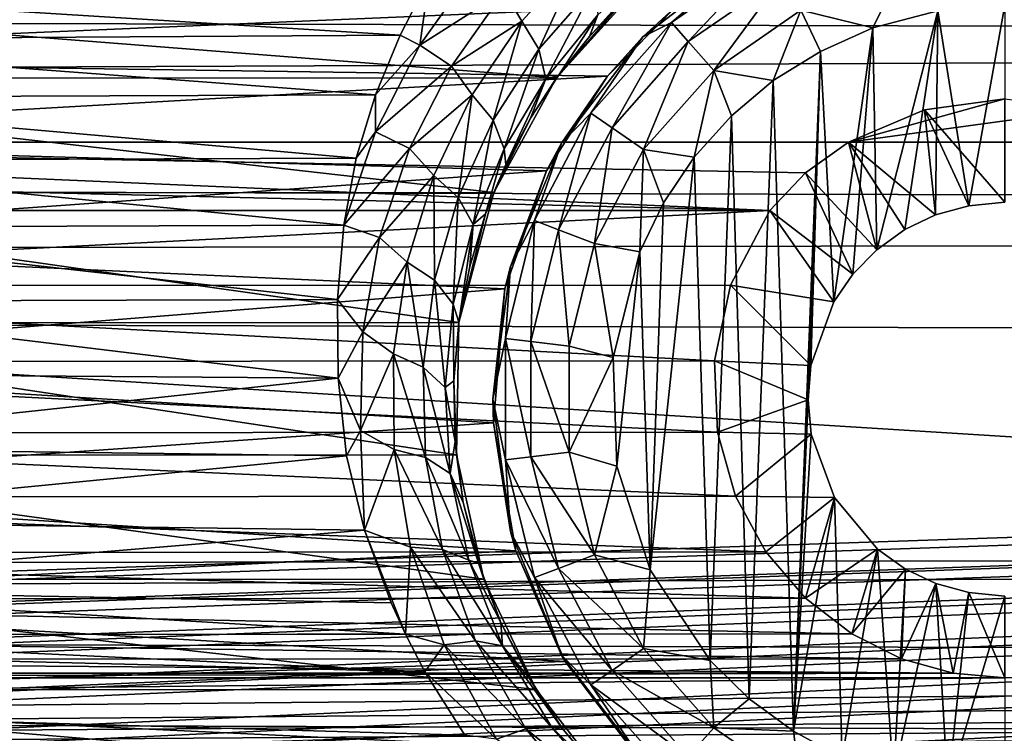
# Model space of a CAD drawing. Header units: metres. Extents: x -95 to 103, y -12 to 12.
# Tile 263 of 520: x -46.7 to -44.2, y 6.29 to 8.1. Entities that reach past the tile are written whole.
import ezdxf

# ---------------------------------------------------------------- set-up
doc = ezdxf.new("R2010")
doc.units = ezdxf.units.M
doc.layers.add('solid_P74500', color=7, linetype='CONTINUOUS')
doc.layers.add('solid_P74500_01', color=7, linetype='CONTINUOUS')

msp = doc.modelspace()

# ---------------------------------------------------------------- linework, layer by layer
at = {"layer": 'solid_P74500'}
for points in [[(-12.2, 5.05, 0.5), (-11.7, 9.776363, 0.5), (-88, 9.776363, 0.5)], [(-12.2, 5.05, 0.5), (-88, 9.776363, 0.5), (-88, 5.05, 0.5)], [(92.5, 7.752533, 9.805175), (92.5, 8.487373, 9.175829), (-94.018356, 8.209083, 9.426609)], [(-45.274479, 8.266009, -9.1982), (-45.426731, 8.098949, -9.376516), (-45.471039, 8.175805, -9.385549)], [(-45.383152, 8.028093, -9.327198), (-45.426731, 8.098949, -9.376516), (-45.274479, 8.266009, -9.1982)], [(-45.240917, 8.190633, -9.147759), (-45.383152, 8.028093, -9.327198), (-45.274479, 8.266009, -9.1982)], [(-45.074623, 8.259929, -8.903189), (-45.169182, 8.15029, -8.879545), (-45.255077, 8.060224, -8.98037)], [(-45.074623, 8.259929, -8.903189), (-45.255077, 8.060224, -8.98037), (-45.233376, 8.115582, -9.073152)], [(-44.849998, 8.265833, -11.5), (-45.11924, 8.059238, -11.5), (-45.03117, 8.13967, -5.635225)], [(-45.046974, 8.096038, -11.614588), (-45.11924, 8.059238, -11.5), (-44.849998, 8.265833, -11.5)], [(-44.793568, 8.270952, -11.614588), (-45.046974, 8.096038, -11.614588), (-44.849998, 8.265833, -11.5)], [(-45.003849, 8.047357, -11.712049), (-45.046974, 8.096038, -11.614588), (-44.793568, 8.270952, -11.614588)], [(-44.763344, 8.213364, -11.712049), (-45.003849, 8.047357, -11.712049), (-44.793568, 8.270952, -11.614588)], [(-45.543545, 8.238771, -9.384665), (-45.685516, 8.038312, -9.565678), (-45.661537, 8.207409, -9.428066)], [(-45.471039, 8.175805, -9.385549), (-45.685516, 8.038312, -9.565678), (-45.543545, 8.238771, -9.384665)], [(92.5, 7.752533, 9.805175), (-94.018356, 8.209083, 9.426609), (-94.018356, 7.447287, 10.039319)], [(-45.661537, 8.207409, -9.428066), (-45.735615, 8.064089, -9.550941), (-47.728512, 8.18801, -9.444919)], [(-45.685516, 8.038312, -9.565678), (-45.735615, 8.064089, -9.550941), (-45.661537, 8.207409, -9.428066)], [(-44.763344, 8.213364, -11.712049), (-44.939251, 7.974443, -11.777164), (-45.003849, 8.047357, -11.712049)], [(-44.763344, 8.213364, -11.712049), (-44.718075, 8.12711, -11.777164), (-44.939251, 7.974443, -11.777164)], [(-44.718075, 8.12711, -11.777164), (-44.466789, 8.222411, -11.777164), (-44.535686, 8.081974, -11.8)], [(-44.466789, 8.222411, -11.777164), (-44.370331, 8.125382, -11.8), (-44.535686, 8.081974, -11.8)], [(-45.338188, 7.955187, -8.304517), (-45.130051, 8.186581, -8.076503), (-48.269226, 8.185938, -8.077154)], [(-45.338188, 7.955187, -8.304517), (-48.269226, 8.185938, -8.077154), (-48.061371, 7.95457, -8.305107)], [(-45.735615, 8.064089, -9.550941), (-47.65778, 8.05173, -9.561361), (-47.728512, 8.18801, -9.444919)], [(-45.471039, 8.175805, -9.385549), (-45.605495, 7.985066, -9.567982), (-45.685516, 8.038312, -9.565678)], [(-45.426731, 8.098949, -9.376516), (-45.605495, 7.985066, -9.567982), (-45.471039, 8.175805, -9.385549)], [(-45.365761, 7.953053, -9.254251), (-45.383152, 8.028093, -9.327198), (-45.240917, 8.190633, -9.147759)], [(-45.233376, 8.115582, -9.073152), (-45.365761, 7.953053, -9.254251), (-45.240917, 8.190633, -9.147759)], [(-45.169182, 8.15029, -8.879545), (-45.130051, 8.186581, -8.076503), (-45.338188, 7.955187, -8.304517)], [(-48.228165, 8.003443, -5.827108), (-48.395794, 8.161398, -5.603641), (-45.03117, 8.13967, -5.635225)], [(-45.255077, 8.060224, -8.98037), (-45.169182, 8.15029, -8.879545), (-45.338188, 7.955187, -8.304517)], [(-48.228165, 8.003443, -5.827108), (-45.03117, 8.13967, -5.635225), (-45.209461, 7.959397, -5.887105)], [(-45.11924, 8.059238, -11.5), (-45.209461, 7.959397, -5.887105), (-45.03117, 8.13967, -5.635225)], [(-44.788025, 7.948541, -11.8), (-44.939251, 7.974443, -11.777164), (-44.718075, 8.12711, -11.777164)], [(-44.668499, 8.022584, -11.8), (-44.788025, 7.948541, -11.8), (-44.718075, 8.12711, -11.777164)], [(-44.668499, 8.022584, -11.8), (-44.718075, 8.12711, -11.777164), (-44.535686, 8.081974, -11.8)], [(-44.370331, 8.125382, -11.8), (-44.525322, 7.519121, -11.8), (-44.535686, 8.081974, -11.8)], [(-44.370331, 8.125382, -11.8), (-44.4538, 7.570744, -11.8), (-44.525322, 7.519121, -11.8)], [(-44.370331, 8.125382, -11.8), (-44.376312, 7.607516, -11.8), (-44.4538, 7.570744, -11.8)], [(-44.370331, 8.125382, -11.8), (-44.291828, 7.630482, -11.8), (-44.376312, 7.607516, -11.8)], [(-44.200001, 8.14, -11.8), (-44.291828, 7.630482, -11.8), (-44.370331, 8.125382, -11.8)], [(-44.200001, 8.14, -11.8), (-44.200001, 7.64, -11.8), (-44.291828, 7.630482, -11.8)], [(-45.233376, 8.115582, -9.073152), (-45.333858, 7.961197, -9.089928), (-45.365761, 7.953053, -9.254251)], [(-45.233376, 8.115582, -9.073152), (-45.255077, 8.060224, -8.98037), (-45.333858, 7.961197, -9.089928)], [(-45.426731, 8.098949, -9.376516), (-45.552536, 7.911984, -9.562739), (-45.605495, 7.985066, -9.567982)], [(-45.499355, 7.847605, -9.513963), (-45.552536, 7.911984, -9.562739), (-45.426731, 8.098949, -9.376516)], [(-45.383152, 8.028093, -9.327198), (-45.499355, 7.847605, -9.513963), (-45.426731, 8.098949, -9.376516)], [(-45.046974, 8.096038, -11.614588), (-45.25116, 7.865563, -11.614588), (-45.11924, 8.059238, -11.5)], [(-45.197632, 7.828617, -11.712049), (-45.25116, 7.865563, -11.614588), (-45.046974, 8.096038, -11.614588)], [(-45.003849, 8.047357, -11.712049), (-45.197632, 7.828617, -11.712049), (-45.046974, 8.096038, -11.614588)], [(-44.668499, 8.022584, -11.8), (-44.535686, 8.081974, -11.8), (-44.634666, 7.386765, -11.8)], [(-44.535686, 8.081974, -11.8), (-44.586445, 7.457164, -11.8), (-44.634666, 7.386765, -11.8)], [(-44.535686, 8.081974, -11.8), (-44.525322, 7.519121, -11.8), (-44.586445, 7.457164, -11.8)], [(-45.735615, 8.064089, -9.550941), (-45.797935, 7.912471, -9.676921), (-47.65778, 8.05173, -9.561361)], [(-45.797935, 7.912471, -9.676921), (-47.599243, 7.905591, -9.682542), (-47.65778, 8.05173, -9.561361)], [(-45.685516, 8.038312, -9.565678), (-45.797935, 7.912471, -9.676921), (-45.735615, 8.064089, -9.550941)], [(-45.333858, 7.961197, -9.089928), (-45.255077, 8.060224, -8.98037), (-45.338188, 7.955187, -8.304517)], [(-45.11924, 8.059238, -11.5), (-45.325832, 7.79, -11.5), (-45.209461, 7.959397, -5.887105)], [(-45.25116, 7.865563, -11.614588), (-45.325832, 7.79, -11.5), (-45.11924, 8.059238, -11.5)], [(-45.685516, 8.038312, -9.565678), (-45.798035, 7.81858, -9.751169), (-45.797935, 7.912471, -9.676921)], [(-45.605495, 7.985066, -9.567982), (-45.798035, 7.81858, -9.751169), (-45.685516, 8.038312, -9.565678)], [(-45.4716, 7.774943, -9.441819), (-45.499355, 7.847605, -9.513963), (-45.383152, 8.028093, -9.327198)], [(-45.365761, 7.953053, -9.254251), (-45.4716, 7.774943, -9.441819), (-45.383152, 8.028093, -9.327198)], [(-45.003849, 8.047357, -11.712049), (-45.117466, 7.773282, -11.777164), (-45.197632, 7.828617, -11.712049)], [(-45.003849, 8.047357, -11.712049), (-44.939251, 7.974443, -11.777164), (-45.117466, 7.773282, -11.777164)], [(-48.077759, 7.79618, -6.10177), (-48.228165, 8.003443, -5.827108), (-45.209461, 7.959397, -5.887105)], [(-44.668499, 8.022584, -11.8), (-44.736984, 6.296785, -11.8), (-44.788025, 7.948541, -11.8)], [(-44.668499, 8.022584, -11.8), (-44.69928, 7.137952, -11.8), (-44.736984, 6.296785, -11.8)], [(-44.668499, 8.022584, -11.8), (-44.69249, 7.225389, -11.8), (-44.69928, 7.137952, -11.8)], [(-44.668499, 8.022584, -11.8), (-44.634666, 7.386765, -11.8), (-44.69249, 7.225389, -11.8)], [(-45.605495, 7.985066, -9.567982), (-45.711811, 7.775812, -9.754739), (-45.798035, 7.81858, -9.751169)], [(-45.552536, 7.911984, -9.562739), (-45.711811, 7.775812, -9.754739), (-45.605495, 7.985066, -9.567982)], [(-48.077759, 7.79618, -6.10177), (-45.209461, 7.959397, -5.887105), (-45.363678, 7.719777, -6.197987)], [(-45.49802, 7.664145, -8.573849), (-45.338188, 7.955187, -8.304517), (-48.061371, 7.95457, -8.305107)], [(-45.49802, 7.664145, -8.573849), (-48.061371, 7.95457, -8.305107), (-47.901268, 7.66248, -8.575336)], [(-45.40472, 7.853196, -9.206404), (-45.338188, 7.955187, -8.304517), (-45.49802, 7.664145, -8.573849)], [(-45.365761, 7.953053, -9.254251), (-45.466869, 7.735857, -9.32723), (-45.4716, 7.774943, -9.441819)], [(-45.365761, 7.953053, -9.254251), (-45.40472, 7.853196, -9.206404), (-45.466869, 7.735857, -9.32723)], [(-45.40472, 7.853196, -9.206404), (-45.333858, 7.961197, -9.089928), (-45.338188, 7.955187, -8.304517)], [(-45.365761, 7.953053, -9.254251), (-45.333858, 7.961197, -9.089928), (-45.40472, 7.853196, -9.206404)], [(-45.325832, 7.79, -11.5), (-45.363678, 7.719777, -6.197987), (-45.209461, 7.959397, -5.887105)], [(-44.98888, 7.75403, -11.8), (-45.117466, 7.773282, -11.777164), (-44.939251, 7.974443, -11.777164)], [(-44.894634, 7.859296, -11.8), (-44.98888, 7.75403, -11.8), (-44.939251, 7.974443, -11.777164)], [(-44.788025, 7.948541, -11.8), (-44.894634, 7.859296, -11.8), (-44.939251, 7.974443, -11.777164)], [(-44.788025, 7.948541, -11.8), (-44.849243, 6.379436, -11.8), (-44.894634, 7.859296, -11.8)], [(-44.788025, 7.948541, -11.8), (-44.736984, 6.296785, -11.8), (-44.849243, 6.379436, -11.8)], [(-45.797935, 7.912471, -9.676921), (-45.846973, 7.75142, -9.806401), (-47.599243, 7.905591, -9.682542)], [(-45.846973, 7.75142, -9.806401), (-47.553913, 7.745763, -9.810869), (-47.599243, 7.905591, -9.682542)], [(-45.798035, 7.81858, -9.751169), (-45.846973, 7.75142, -9.806401), (-45.797935, 7.912471, -9.676921)], [(-45.552536, 7.911984, -9.562739), (-45.650341, 7.707485, -9.752763), (-45.711811, 7.775812, -9.754739)], [(-45.588387, 7.651467, -9.704024), (-45.650341, 7.707485, -9.752763), (-45.552536, 7.911984, -9.562739)], [(-45.499355, 7.847605, -9.513963), (-45.588387, 7.651467, -9.704024), (-45.552536, 7.911984, -9.562739)], [(-44.200001, 7.901906, -4.3), (-44.597057, 7.792304, -4.3), (-44.404331, 7.873975, -4.3)], [(-43.99567, 7.873975, -4.3), (-44.597057, 7.792304, -4.3), (-44.200001, 7.901906, -4.3)], [(-44.200001, 7.64, -11.8), (-44.200001, 7.901906, -4.3), (-44.404331, 7.873975, -4.3)], [(-45.466869, 7.735857, -9.32723), (-45.40472, 7.853196, -9.206404), (-45.49802, 7.664145, -8.573849)], [(-45.25116, 7.865563, -11.614588), (-45.394253, 7.59292, -11.614588), (-45.325832, 7.79, -11.5)], [(-45.333443, 7.569858, -11.712049), (-45.394253, 7.59292, -11.614588), (-45.25116, 7.865563, -11.614588)], [(-45.197632, 7.828617, -11.712049), (-45.333443, 7.569858, -11.712049), (-45.25116, 7.865563, -11.614588)], [(-44.894634, 7.859296, -11.8), (-44.948109, 6.47681, -11.8), (-44.98888, 7.75403, -11.8)], [(-44.894634, 7.859296, -11.8), (-44.849243, 6.379436, -11.8), (-44.948109, 6.47681, -11.8)], [(-43.99567, 7.873975, -4.3), (-43.80294, 7.792304, -4.3), (-44.597057, 7.792304, -4.3)], [(-44.376312, 7.607516, -11.8), (-44.404331, 7.873975, -4.3), (-44.597057, 7.792304, -4.3)], [(-44.291828, 7.630482, -11.8), (-44.200001, 7.64, -11.8), (-44.404331, 7.873975, -4.3)], [(-44.376312, 7.607516, -11.8), (-44.291828, 7.630482, -11.8), (-44.404331, 7.873975, -4.3)], [(-45.550392, 7.583538, -9.631939), (-45.588387, 7.651467, -9.704024), (-45.499355, 7.847605, -9.513963)], [(-45.4716, 7.774943, -9.441819), (-45.550392, 7.583538, -9.631939), (-45.499355, 7.847605, -9.513963)], [(-45.197632, 7.828617, -11.712049), (-45.242359, 7.535316, -11.777164), (-45.333443, 7.569858, -11.712049)], [(-45.197632, 7.828617, -11.712049), (-45.117466, 7.773282, -11.777164), (-45.242359, 7.535316, -11.777164)], [(-45.798035, 7.81858, -9.751169), (-45.878757, 7.581891, -9.938055), (-45.846973, 7.75142, -9.806401)], [(-45.711811, 7.775812, -9.754739), (-45.878757, 7.581891, -9.938055), (-45.798035, 7.81858, -9.751169)], [(-85.675003, 7.792304, -1.8), (-14.325, 7.792304, -4.2), (-14.325, 7.792304, -1.8)], [(-18.802942, 7.792304, -4.2), (-14.325, 7.792304, -4.2), (-85.675003, 7.792304, -1.8)], [(-84.20311, 5.444916, -1.8), (-85.675003, 7.792304, -1.8), (-14.325, 7.792304, -1.8)], [(-19.597059, 7.792304, -4.2), (-18.802942, 7.792304, -4.2), (-85.675003, 7.792304, -1.8)], [(-23.802942, 7.792304, -4.2), (-19.597059, 7.792304, -4.2), (-85.675003, 7.792304, -1.8)], [(-24.597059, 7.792304, -4.2), (-23.802942, 7.792304, -4.2), (-85.675003, 7.792304, -1.8)], [(-28.802942, 7.792304, -4.2), (-24.597059, 7.792304, -4.2), (-85.675003, 7.792304, -1.8)], [(-29.597059, 7.792304, -4.2), (-28.802942, 7.792304, -4.2), (-85.675003, 7.792304, -1.8)], [(-33.80294, 7.792304, -4.2), (-29.597059, 7.792304, -4.2), (-85.675003, 7.792304, -1.8)], [(-34.597057, 7.792304, -4.2), (-33.80294, 7.792304, -4.2), (-85.675003, 7.792304, -1.8)], [(-38.80294, 7.792304, -4.2), (-34.597057, 7.792304, -4.2), (-85.675003, 7.792304, -1.8)], [(-39.597057, 7.792304, -4.2), (-38.80294, 7.792304, -4.2), (-85.675003, 7.792304, -1.8)], [(-43.80294, 7.792304, -4.2), (-39.597057, 7.792304, -4.2), (-85.675003, 7.792304, -1.8)], [(-44.597057, 7.792304, -4.2), (-43.80294, 7.792304, -4.2), (-85.675003, 7.792304, -1.8)], [(-48.80294, 7.792304, -4.2), (-44.597057, 7.792304, -4.2), (-85.675003, 7.792304, -1.8)], [(-83.957001, 5.406663, -1.8), (-84.20311, 5.444916, -1.8), (-14.325, 7.792304, -1.8)], [(-83.736336, 5.295372, -1.8), (-83.957001, 5.406663, -1.8), (-14.325, 7.792304, -1.8)], [(-83.736336, 5.295372, -1.8), (-14.325, 7.792304, -1.8), (-79.20311, 5.444916, -1.8)], [(-78.957001, 5.406663, -1.8), (-79.20311, 5.444916, -1.8), (-14.325, 7.792304, -1.8)], [(-78.736336, 5.295372, -1.8), (-78.957001, 5.406663, -1.8), (-14.325, 7.792304, -1.8)], [(-78.736336, 5.295372, -1.8), (-14.325, 7.792304, -1.8), (-74.20311, 5.444916, -1.8)], [(-73.957001, 5.406663, -1.8), (-74.20311, 5.444916, -1.8), (-14.325, 7.792304, -1.8)], [(-73.736336, 5.295372, -1.8), (-73.957001, 5.406663, -1.8), (-14.325, 7.792304, -1.8)], [(-73.736336, 5.295372, -1.8), (-14.325, 7.792304, -1.8), (-69.20311, 5.444916, -1.8)], [(-68.957001, 5.406663, -1.8), (-69.20311, 5.444916, -1.8), (-14.325, 7.792304, -1.8)], [(-68.736336, 5.295372, -1.8), (-68.957001, 5.406663, -1.8), (-14.325, 7.792304, -1.8)], [(-68.736336, 5.295372, -1.8), (-14.325, 7.792304, -1.8), (-64.20311, 5.444916, -1.8)], [(-63.957005, 5.406663, -1.8), (-64.20311, 5.444916, -1.8), (-14.325, 7.792304, -1.8)], [(-63.736332, 5.295372, -1.8), (-63.957005, 5.406663, -1.8), (-14.325, 7.792304, -1.8)], [(-63.736332, 5.295372, -1.8), (-14.325, 7.792304, -1.8), (-59.20311, 5.444916, -1.8)], [(-58.957005, 5.406663, -1.8), (-59.20311, 5.444916, -1.8), (-14.325, 7.792304, -1.8)], [(-58.736332, 5.295372, -1.8), (-58.957005, 5.406663, -1.8), (-14.325, 7.792304, -1.8)], [(-58.736332, 5.295372, -1.8), (-14.325, 7.792304, -1.8), (-54.20311, 5.444916, -1.8)], [(-53.957005, 5.406663, -1.8), (-54.20311, 5.444916, -1.8), (-14.325, 7.792304, -1.8)], [(-53.736332, 5.295372, -1.8), (-53.957005, 5.406663, -1.8), (-14.325, 7.792304, -1.8)], [(-53.736332, 5.295372, -1.8), (-14.325, 7.792304, -1.8), (-49.20311, 5.444916, -1.8)], [(-48.957005, 5.406663, -1.8), (-49.20311, 5.444916, -1.8), (-14.325, 7.792304, -1.8)], [(-48.736332, 5.295372, -1.8), (-48.957005, 5.406663, -1.8), (-14.325, 7.792304, -1.8)], [(-48.693855, 7.714148, -4.2), (-44.796944, 7.619055, -4.2), (-48.80294, 7.792304, -4.2)], [(-44.706146, 7.714148, -4.2), (-48.80294, 7.792304, -4.2), (-44.796944, 7.619055, -4.2)], [(-44.706146, 7.714148, -4.2), (-44.597057, 7.792304, -4.2), (-48.80294, 7.792304, -4.2)], [(-48.560226, 5.121016, -1.8), (-48.736332, 5.295372, -1.8), (-14.325, 7.792304, -1.8)], [(-48.560226, 5.121016, -1.8), (-14.325, 7.792304, -1.8), (-44.20311, 5.444916, -1.8)], [(-47.961212, 7.534212, -6.422531), (-48.077759, 7.79618, -6.10177), (-45.363678, 7.719777, -6.197987)], [(-45.711811, 7.775812, -9.754739), (-45.787632, 7.550226, -9.942742), (-45.878757, 7.581891, -9.938055)], [(-45.650341, 7.707485, -9.752763), (-45.787632, 7.550226, -9.942742), (-45.711811, 7.775812, -9.754739)], [(-45.325832, 7.79, -11.5), (-45.455704, 7.476465, -11.5), (-45.363678, 7.719777, -6.197987)], [(-45.394253, 7.59292, -11.614588), (-45.455704, 7.476465, -11.5), (-45.325832, 7.79, -11.5)], [(-44.525322, 7.519121, -11.8), (-44.597057, 7.792304, -4.2), (-44.706146, 7.714148, -4.2)], [(-44.597057, 7.792304, -4.2), (-43.80294, 7.792304, -4.3), (-43.80294, 7.792304, -4.2)], [(-44.597057, 7.792304, -4.2), (-44.597057, 7.792304, -4.3), (-43.80294, 7.792304, -4.3)], [(-44.4538, 7.570744, -11.8), (-44.597057, 7.792304, -4.3), (-44.597057, 7.792304, -4.2)], [(-44.4538, 7.570744, -11.8), (-44.376312, 7.607516, -11.8), (-44.597057, 7.792304, -4.3)], [(-44.525322, 7.519121, -11.8), (-44.4538, 7.570744, -11.8), (-44.597057, 7.792304, -4.2)], [(-43.957005, 5.406663, -1.8), (-44.20311, 5.444916, -1.8), (-14.325, 7.792304, -1.8)], [(92.5, 6.975814, 10.372194), (92.5, 7.752533, 9.805175), (-94.018356, 7.447287, 10.039319)], [(-45.846973, 7.75142, -9.806401), (-45.878757, 7.581891, -9.938055), (-47.553913, 7.745763, -9.810869)], [(-45.4716, 7.774943, -9.441819), (-45.518711, 7.610109, -9.45398), (-45.550392, 7.583538, -9.631939)], [(-45.4716, 7.774943, -9.441819), (-45.466869, 7.735857, -9.32723), (-45.518711, 7.610109, -9.45398)], [(-45.127319, 7.51358, -11.8), (-45.242359, 7.535316, -11.777164), (-45.117466, 7.773282, -11.777164)], [(-45.066879, 7.638491, -11.8), (-45.127319, 7.51358, -11.8), (-45.117466, 7.773282, -11.777164)], [(-44.98888, 7.75403, -11.8), (-45.066879, 7.638491, -11.8), (-45.117466, 7.773282, -11.777164)], [(-44.98888, 7.75403, -11.8), (-44.948109, 6.47681, -11.8), (-45.101101, 6.706655, -11.8)], [(-44.98888, 7.75403, -11.8), (-45.101101, 6.706655, -11.8), (-45.066879, 7.638491, -11.8)], [(-45.878757, 7.581891, -9.938055), (-47.520657, 7.575688, -9.942784), (-47.553913, 7.745763, -9.810869)], [(-45.518711, 7.610109, -9.45398), (-45.466869, 7.735857, -9.32723), (-45.49802, 7.664145, -8.573849)], [(-48.693855, 7.714148, -4.2), (-48.603058, 7.619055, -4.2), (-44.796944, 7.619055, -4.2)], [(-47.961212, 7.534212, -6.422531), (-45.363678, 7.719777, -6.197987), (-45.469357, 7.419488, -6.554479)], [(-45.650341, 7.707485, -9.752763), (-45.717838, 7.487616, -9.943472), (-45.787632, 7.550226, -9.942742)], [(-45.648312, 7.441767, -9.894325), (-45.717838, 7.487616, -9.943472), (-45.650341, 7.707485, -9.752763)], [(-45.588387, 7.651467, -9.704024), (-45.648312, 7.441767, -9.894325), (-45.650341, 7.707485, -9.752763)], [(-45.455704, 7.476465, -11.5), (-45.469357, 7.419488, -6.554479), (-45.363678, 7.719777, -6.197987)], [(-44.586445, 7.457164, -11.8), (-44.706146, 7.714148, -4.2), (-44.796944, 7.619055, -4.2)], [(-44.586445, 7.457164, -11.8), (-44.525322, 7.519121, -11.8), (-44.706146, 7.714148, -4.2)], [(-45.586353, 7.334234, -8.857709), (-45.49802, 7.664145, -8.573849), (-47.901268, 7.66248, -8.575336)], [(-45.586353, 7.334234, -8.857709), (-47.901268, 7.66248, -8.575336), (-47.813553, 7.333337, -8.858451)], [(-45.600716, 7.380895, -9.821639), (-45.648312, 7.441767, -9.894325), (-45.588387, 7.651467, -9.704024)], [(-45.550392, 7.583538, -9.631939), (-45.600716, 7.380895, -9.821639), (-45.588387, 7.651467, -9.704024)], [(-45.518711, 7.610109, -9.45398), (-45.49802, 7.664145, -8.573849), (-45.586353, 7.334234, -8.857709)], [(-45.066879, 7.638491, -11.8), (-45.101101, 6.706655, -11.8), (-45.127319, 7.51358, -11.8)], [(-44.796944, 7.619055, -4.2), (-48.603058, 7.619055, -4.2), (-48.503391, 7.428674, -4.528224)], [(-44.896561, 7.428859, -4.52792), (-44.796944, 7.619055, -4.2), (-48.503391, 7.428674, -4.528224)], [(-45.558952, 7.476523, -9.585154), (-45.518711, 7.610109, -9.45398), (-45.586353, 7.334234, -8.857709)], [(-45.550392, 7.583538, -9.631939), (-45.518711, 7.610109, -9.45398), (-45.558952, 7.476523, -9.585154)], [(-44.634666, 7.386765, -11.8), (-44.796944, 7.619055, -4.2), (-44.896561, 7.428859, -4.52792)], [(-44.634666, 7.386765, -11.8), (-44.586445, 7.457164, -11.8), (-44.796944, 7.619055, -4.2)], [(-45.878757, 7.581891, -9.938055), (-45.894382, 7.392529, -10.079708), (-47.520657, 7.575688, -9.942784)], [(-45.894382, 7.392529, -10.079708), (-47.501717, 7.387943, -10.08307), (-47.520657, 7.575688, -9.942784)], [(-45.787632, 7.550226, -9.942742), (-45.894382, 7.392529, -10.079708), (-45.878757, 7.581891, -9.938055)], [(-45.550392, 7.583538, -9.631939), (-45.586323, 7.335214, -9.716925), (-45.600716, 7.380895, -9.821639)], [(-45.550392, 7.583538, -9.631939), (-45.558952, 7.476523, -9.585154), (-45.586323, 7.335214, -9.716925)], [(-45.394253, 7.59292, -11.614588), (-45.467941, 7.293956, -11.614588), (-45.455704, 7.476465, -11.5)], [(-45.403378, 7.286117, -11.712049), (-45.467941, 7.293956, -11.614588), (-45.394253, 7.59292, -11.614588)], [(-45.333443, 7.569858, -11.712049), (-45.403378, 7.286117, -11.712049), (-45.394253, 7.59292, -11.614588)], [(-45.787632, 7.550226, -9.942742), (-45.830341, 7.310512, -10.129179), (-45.894382, 7.392529, -10.079708)], [(-45.717838, 7.487616, -9.943472), (-45.830341, 7.310512, -10.129179), (-45.787632, 7.550226, -9.942742)], [(-45.333443, 7.569858, -11.712049), (-45.306675, 7.274375, -11.777164), (-45.403378, 7.286117, -11.712049)], [(-45.333443, 7.569858, -11.712049), (-45.242359, 7.535316, -11.777164), (-45.306675, 7.274375, -11.777164)], [(-47.902905, 7.226828, -6.766441), (-47.961212, 7.534212, -6.422531), (-45.469357, 7.419488, -6.554479)], [(-45.194279, 7.245715, -11.8), (-45.306675, 7.274375, -11.777164), (-45.242359, 7.535316, -11.777164)], [(-45.127319, 7.51358, -11.8), (-45.194279, 7.245715, -11.8), (-45.242359, 7.535316, -11.777164)], [(-45.127319, 7.51358, -11.8), (-45.18536, 6.969674, -11.8), (-45.194279, 7.245715, -11.8)], [(-45.127319, 7.51358, -11.8), (-45.101101, 6.706655, -11.8), (-45.18536, 6.969674, -11.8)], [(-45.717838, 7.487616, -9.943472), (-45.75246, 7.254652, -10.131943), (-45.830341, 7.310512, -10.129179)], [(-45.676937, 7.220685, -10.081996), (-45.75246, 7.254652, -10.131943), (-45.717838, 7.487616, -9.943472)], [(-45.648312, 7.441767, -9.894325), (-45.676937, 7.220685, -10.081996), (-45.717838, 7.487616, -9.943472)], [(-45.586323, 7.335214, -9.716925), (-45.558952, 7.476523, -9.585154), (-45.586353, 7.334234, -8.857709)], [(-45.455704, 7.476465, -11.5), (-45.5, 7.14, -11.5), (-45.469357, 7.419488, -6.554479)], [(-45.467941, 7.293956, -11.614588), (-45.5, 7.14, -11.5), (-45.455704, 7.476465, -11.5)], [(92.5, 6.975814, 10.372194), (-94.018356, 7.447287, 10.039319), (-94.018356, 6.639937, 10.59062)], [(-44.937241, 7.236759, -4.829008), (-44.896561, 7.428859, -4.52792), (-48.503391, 7.428674, -4.528224)], [(-44.937241, 7.236759, -4.829008), (-48.503391, 7.428674, -4.528224), (-48.462597, 7.234941, -4.831732)], [(-45.620899, 7.169143, -10.008129), (-45.676937, 7.220685, -10.081996), (-45.648312, 7.441767, -9.894325)], [(-45.600716, 7.380895, -9.821639), (-45.620899, 7.169143, -10.008129), (-45.648312, 7.441767, -9.894325)], [(-44.69249, 7.225389, -11.8), (-44.896561, 7.428859, -4.52792), (-44.937241, 7.236759, -4.829008)], [(-44.69249, 7.225389, -11.8), (-44.634666, 7.386765, -11.8), (-44.896561, 7.428859, -4.52792)], [(-47.902905, 7.226828, -6.766441), (-45.469357, 7.419488, -6.554479), (-45.498337, 7.079858, -6.919943)], [(-45.5, 7.14, -11.5), (-45.498337, 7.079858, -6.919943), (-45.469357, 7.419488, -6.554479)], [(-45.893276, 7.193082, -10.222992), (-47.504425, 7.205236, -10.21443), (-47.501717, 7.387943, -10.08307)], [(-45.894382, 7.392529, -10.079708), (-45.893276, 7.193082, -10.222992), (-47.501717, 7.387943, -10.08307)], [(-45.830341, 7.310512, -10.129179), (-45.893276, 7.193082, -10.222992), (-45.894382, 7.392529, -10.079708)], [(-45.600716, 7.380895, -9.821639), (-45.599236, 7.186306, -9.850586), (-45.620899, 7.169143, -10.008129)], [(-45.600716, 7.380895, -9.821639), (-45.586323, 7.335214, -9.716925), (-45.599236, 7.186306, -9.850586)], [(-45.592739, 6.998838, -9.125035), (-45.586353, 7.334234, -8.857709), (-47.813553, 7.333337, -8.858451)], [(-45.592739, 6.998838, -9.125035), (-47.813553, 7.333337, -8.858451), (-47.807384, 6.99762, -9.125969)], [(-45.599236, 7.186306, -9.850586), (-45.586323, 7.335214, -9.716925), (-45.586353, 7.334234, -8.857709)], [(-45.599236, 7.186306, -9.850586), (-45.586353, 7.334234, -8.857709), (-45.592739, 6.998838, -9.125035)], [(-45.830341, 7.310512, -10.129179), (-45.836559, 7.059978, -10.31118), (-45.893276, 7.193082, -10.222992)], [(-45.75246, 7.254652, -10.131943), (-45.836559, 7.059978, -10.31118), (-45.830341, 7.310512, -10.129179)], [(-45.467941, 7.293956, -11.614588), (-45.467941, 6.986044, -11.614588), (-45.5, 7.14, -11.5)], [(-45.403378, 6.993884, -11.712049), (-45.467941, 6.986044, -11.614588), (-45.467941, 7.293956, -11.614588)], [(-45.403378, 7.286117, -11.712049), (-45.403378, 6.993884, -11.712049), (-45.467941, 7.293956, -11.614588)], [(-45.403378, 7.286117, -11.712049), (-45.306675, 7.274375, -11.777164), (-45.306675, 7.005625, -11.777164)], [(-45.403378, 7.286117, -11.712049), (-45.306675, 7.005625, -11.777164), (-45.403378, 6.993884, -11.712049)], [(-45.75246, 7.254652, -10.131943), (-45.75079, 7.012084, -10.315185), (-45.836559, 7.059978, -10.31118)], [(-45.671291, 6.991528, -10.264101), (-45.75079, 7.012084, -10.315185), (-45.75246, 7.254652, -10.131943)], [(-45.676937, 7.220685, -10.081996), (-45.671291, 6.991528, -10.264101), (-45.75246, 7.254652, -10.131943)], [(-45.194279, 7.245715, -11.8), (-45.306675, 7.005625, -11.777164), (-45.306675, 7.274375, -11.777164)], [(-44.929634, 7.055848, -5.089697), (-48.462597, 7.234941, -4.831732), (-48.470741, 7.053593, -5.092822)], [(-44.929634, 7.055848, -5.089697), (-44.937241, 7.236759, -4.829008), (-48.462597, 7.234941, -4.831732)], [(-47.920132, 6.912104, -7.087512), (-47.902905, 7.226828, -6.766441), (-45.498337, 7.079858, -6.919943)], [(-45.194279, 7.245715, -11.8), (-45.18536, 6.969674, -11.8), (-45.306675, 7.005625, -11.777164)], [(-44.69928, 7.137952, -11.8), (-44.937241, 7.236759, -4.829008), (-44.929634, 7.055848, -5.089697)], [(-44.69928, 7.137952, -11.8), (-44.69249, 7.225389, -11.8), (-44.937241, 7.236759, -4.829008)], [(-45.893276, 7.193082, -10.222992), (-47.527477, 7.01674, -10.344823), (-47.504425, 7.205236, -10.21443)], [(-45.608536, 6.951431, -10.188554), (-45.671291, 6.991528, -10.264101), (-45.676937, 7.220685, -10.081996)], [(-45.620899, 7.169143, -10.008129), (-45.608536, 6.951431, -10.188554), (-45.676937, 7.220685, -10.081996)], [(-45.893276, 7.193082, -10.222992), (-45.871647, 6.995722, -10.359048), (-47.527477, 7.01674, -10.344823)], [(-45.836559, 7.059978, -10.31118), (-45.871647, 6.995722, -10.359048), (-45.893276, 7.193082, -10.222992)], [(-45.620899, 7.169143, -10.008129), (-45.599236, 7.186306, -9.850586), (-45.595856, 7.032367, -9.985543)], [(-45.595856, 7.032367, -9.985543), (-45.599236, 7.186306, -9.850586), (-45.592739, 6.998838, -9.125035)], [(-45.620899, 7.169143, -10.008129), (-45.595856, 7.032367, -9.985543), (-45.608536, 6.951431, -10.188554)], [(-45.5, 7.14, -11.5), (-45.455704, 6.803535, -11.5), (-45.498337, 7.079858, -6.919943)], [(-45.467941, 6.986044, -11.614588), (-45.455704, 6.803535, -11.5), (-45.5, 7.14, -11.5)], [(-44.691769, 7.050595, -11.8), (-44.69928, 7.137952, -11.8), (-44.929634, 7.055848, -5.089697)], [(-44.736984, 6.296785, -11.8), (-44.69928, 7.137952, -11.8), (-44.691769, 7.050595, -11.8)], [(-47.920132, 6.912104, -7.087512), (-45.498337, 7.079858, -6.919943), (-45.441578, 6.754933, -7.237463)], [(-45.455704, 6.803535, -11.5), (-45.441578, 6.754933, -7.237463), (-45.498337, 7.079858, -6.919943)], [(-44.883789, 6.893729, -5.307212), (-48.470741, 7.053593, -5.092822), (-48.517292, 6.891102, -5.310623)], [(-44.883789, 6.893729, -5.307212), (-44.929634, 7.055848, -5.089697), (-48.470741, 7.053593, -5.092822)], [(-45.836559, 7.059978, -10.31118), (-45.826168, 6.807505, -10.483696), (-45.871647, 6.995722, -10.359048)], [(-45.75079, 7.012084, -10.315185), (-45.826168, 6.807505, -10.483696), (-45.836559, 7.059978, -10.31118)], [(-44.691769, 7.050595, -11.8), (-44.929634, 7.055848, -5.089697), (-44.883789, 6.893729, -5.307212)], [(-44.632656, 6.88986, -11.8), (-44.691769, 7.050595, -11.8), (-44.883789, 6.893729, -5.307212)], [(-44.736984, 6.296785, -11.8), (-44.691769, 7.050595, -11.8), (-44.632656, 6.88986, -11.8)], [(-45.608536, 6.951431, -10.188554), (-45.595856, 7.032367, -9.985543), (-45.575176, 6.877535, -10.115139)], [(-45.575176, 6.877535, -10.115139), (-45.595856, 7.032367, -9.985543), (-45.592739, 6.998838, -9.125035)], [(-45.871647, 6.995722, -10.359048), (-47.568153, 6.830747, -10.468567), (-47.527477, 7.01674, -10.344823)], [(-45.75079, 7.012084, -10.315185), (-45.708988, 6.764045, -10.49017), (-45.826168, 6.807505, -10.483696)], [(-45.627998, 6.758184, -10.437667), (-45.708988, 6.764045, -10.49017), (-45.75079, 7.012084, -10.315185)], [(-45.671291, 6.991528, -10.264101), (-45.627998, 6.758184, -10.437667), (-45.75079, 7.012084, -10.315185)], [(-45.403378, 6.993884, -11.712049), (-45.306675, 7.005625, -11.777164), (-45.242359, 6.744685, -11.777164)], [(-45.18536, 6.969674, -11.8), (-45.242359, 6.744685, -11.777164), (-45.306675, 7.005625, -11.777164)], [(92.5, 6.152128, 10.880493), (92.5, 6.975814, 10.372194), (-94.018356, 6.639937, 10.59062)], [(-45.523228, 6.683096, -9.358751), (-47.807384, 6.99762, -9.125969), (-47.877129, 6.682053, -9.359496)], [(-45.523228, 6.683096, -9.358751), (-45.592739, 6.998838, -9.125035), (-47.807384, 6.99762, -9.125969)], [(-45.871647, 6.995722, -10.359048), (-45.826168, 6.807505, -10.483696), (-47.568153, 6.830747, -10.468567)], [(-45.560867, 6.731433, -10.36002), (-45.627998, 6.758184, -10.437667), (-45.671291, 6.991528, -10.264101)], [(-45.608536, 6.951431, -10.188554), (-45.560867, 6.731433, -10.36002), (-45.671291, 6.991528, -10.264101)], [(-45.575176, 6.877535, -10.115139), (-45.592739, 6.998838, -9.125035), (-45.523228, 6.683096, -9.358751)], [(-45.403378, 6.993884, -11.712049), (-45.333443, 6.710143, -11.712049), (-45.467941, 6.986044, -11.614588)], [(-45.467941, 6.986044, -11.614588), (-45.394253, 6.687079, -11.614588), (-45.455704, 6.803535, -11.5)], [(-45.333443, 6.710143, -11.712049), (-45.394253, 6.687079, -11.614588), (-45.467941, 6.986044, -11.614588)], [(-45.403378, 6.993884, -11.712049), (-45.242359, 6.744685, -11.777164), (-45.333443, 6.710143, -11.712049)], [(-45.608536, 6.951431, -10.188554), (-45.575176, 6.877535, -10.115139), (-45.536762, 6.723989, -10.236818)], [(-45.608536, 6.951431, -10.188554), (-45.536762, 6.723989, -10.236818), (-45.560867, 6.731433, -10.36002)], [(-45.18536, 6.969674, -11.8), (-45.101101, 6.706655, -11.8), (-45.242359, 6.744685, -11.777164)], [(-48.004631, 6.629024, -7.352973), (-47.920132, 6.912104, -7.087512), (-45.441578, 6.754933, -7.237463)], [(-44.807301, 6.752329, -5.485987), (-48.517292, 6.891102, -5.310623), (-48.594624, 6.74956, -5.489393)], [(-44.807301, 6.752329, -5.485987), (-44.883789, 6.893729, -5.307212), (-48.517292, 6.891102, -5.310623)], [(-45.536762, 6.723989, -10.236818), (-45.575176, 6.877535, -10.115139), (-45.523228, 6.683096, -9.358751)], [(-44.632656, 6.88986, -11.8), (-44.883789, 6.893729, -5.307212), (-44.807301, 6.752329, -5.485987)], [(-44.632656, 6.88986, -11.8), (-44.807301, 6.752329, -5.485987), (-44.706539, 6.634699, -5.627678)], [(-44.736984, 6.296785, -11.8), (-44.632656, 6.88986, -11.8), (-44.612873, 6.229263, -11.8)], [(-44.523323, 6.759008, -11.8), (-44.632656, 6.88986, -11.8), (-44.706539, 6.634699, -5.627678)], [(-44.612873, 6.229263, -11.8), (-44.632656, 6.88986, -11.8), (-44.523323, 6.759008, -11.8)], [(-45.826168, 6.807505, -10.483696), (-47.62426, 6.65851, -10.578953), (-47.568153, 6.830747, -10.468567)], [(-45.826168, 6.807505, -10.483696), (-45.758587, 6.622798, -10.601346), (-47.62426, 6.65851, -10.578953)], [(-45.826168, 6.807505, -10.483696), (-45.722317, 6.543038, -10.650759), (-45.758587, 6.622798, -10.601346)], [(-45.708988, 6.764045, -10.49017), (-45.722317, 6.543038, -10.650759), (-45.826168, 6.807505, -10.483696)], [(-45.455704, 6.803535, -11.5), (-45.325832, 6.49, -11.5), (-45.441578, 6.754933, -7.237463)], [(-45.394253, 6.687079, -11.614588), (-45.325832, 6.49, -11.5), (-45.455704, 6.803535, -11.5)], [(-44.706539, 6.634699, -5.627678), (-44.807301, 6.752329, -5.485987), (-48.594624, 6.74956, -5.489393)], [(-48.004631, 6.629024, -7.352973), (-45.441578, 6.754933, -7.237463), (-45.316521, 6.474358, -7.489505)], [(-45.708988, 6.764045, -10.49017), (-45.623505, 6.516302, -10.653584), (-45.722317, 6.543038, -10.650759)], [(-45.543972, 6.526021, -10.59945), (-45.623505, 6.516302, -10.653584), (-45.708988, 6.764045, -10.49017)], [(-45.627998, 6.758184, -10.437667), (-45.543972, 6.526021, -10.59945), (-45.708988, 6.764045, -10.49017)], [(-45.47541, 6.514107, -10.519395), (-45.543972, 6.526021, -10.59945), (-45.627998, 6.758184, -10.437667)], [(-45.560867, 6.731433, -10.36002), (-45.47541, 6.514107, -10.519395), (-45.627998, 6.758184, -10.437667)], [(-45.325832, 6.49, -11.5), (-45.316521, 6.474358, -7.489505), (-45.441578, 6.754933, -7.237463)], [(-44.523323, 6.759008, -11.8), (-44.706539, 6.634699, -5.627678), (-44.588951, 6.543865, -5.733047)], [(-44.612873, 6.229263, -11.8), (-44.523323, 6.759008, -11.8), (-44.482491, 6.180984, -11.8)], [(-44.452335, 6.70834, -11.8), (-44.523323, 6.759008, -11.8), (-44.588951, 6.543865, -5.733047)], [(-44.482491, 6.180984, -11.8), (-44.523323, 6.759008, -11.8), (-44.452335, 6.70834, -11.8)], [(-44.706539, 6.634699, -5.627678), (-48.594624, 6.74956, -5.489393), (-48.696159, 6.632159, -5.630672)], [(-45.560867, 6.731433, -10.36002), (-45.536762, 6.723989, -10.236818), (-45.480061, 6.573035, -10.353318)], [(-45.560867, 6.731433, -10.36002), (-45.480061, 6.573035, -10.353318), (-45.47541, 6.514107, -10.519395)], [(-45.333443, 6.710143, -11.712049), (-45.242359, 6.744685, -11.777164), (-45.117466, 6.506719, -11.777164)], [(-45.101101, 6.706655, -11.8), (-45.117466, 6.506719, -11.777164), (-45.242359, 6.744685, -11.777164)], [(-45.480061, 6.573035, -10.353318), (-45.536762, 6.723989, -10.236818), (-45.523228, 6.683096, -9.358751)], [(-45.333443, 6.710143, -11.712049), (-45.197632, 6.451383, -11.712049), (-45.394253, 6.687079, -11.614588)], [(-45.333443, 6.710143, -11.712049), (-45.117466, 6.506719, -11.777164), (-45.197632, 6.451383, -11.712049)], [(-45.101101, 6.706655, -11.8), (-44.948109, 6.47681, -11.8), (-45.117466, 6.506719, -11.777164)], [(-44.452335, 6.70834, -11.8), (-44.588951, 6.543865, -5.733047), (-44.462196, 6.480899, -5.804132)], [(-44.482491, 6.180984, -11.8), (-44.452335, 6.70834, -11.8), (-44.375313, 6.672145, -11.8)], [(-44.375313, 6.672145, -11.8), (-44.452335, 6.70834, -11.8), (-44.462196, 6.480899, -5.804132)], [(-45.390415, 6.403175, -9.552453), (-47.877129, 6.682053, -9.359496), (-48.010273, 6.402062, -9.553198)], [(-45.390415, 6.403175, -9.552453), (-45.523228, 6.683096, -9.358751), (-47.877129, 6.682053, -9.359496)], [(-45.480061, 6.573035, -10.353318), (-45.523228, 6.683096, -9.358751), (-45.390415, 6.403175, -9.552453)], [(-45.394253, 6.687079, -11.614588), (-45.25116, 6.414437, -11.614588), (-45.325832, 6.49, -11.5)], [(-45.197632, 6.451383, -11.712049), (-45.25116, 6.414437, -11.614588), (-45.394253, 6.687079, -11.614588)], [(-45.722317, 6.543038, -10.650759), (-47.674747, 6.542895, -10.650846), (-47.62426, 6.65851, -10.578953)], [(-45.758587, 6.622798, -10.601346), (-45.722317, 6.543038, -10.650759), (-47.62426, 6.65851, -10.578953)], [(-44.482491, 6.180984, -11.8), (-44.375313, 6.672145, -11.8), (-44.345043, 6.15136, -11.8)], [(-44.375313, 6.672145, -11.8), (-44.462196, 6.480899, -5.804132), (-44.331429, 6.444363, -5.844672)], [(-44.291309, 6.649474, -11.8), (-44.375313, 6.672145, -11.8), (-44.331429, 6.444363, -5.844672)], [(-44.345043, 6.15136, -11.8), (-44.375313, 6.672145, -11.8), (-44.291309, 6.649474, -11.8)], [(92.5, 6.152128, 10.880493), (-94.018356, 6.639937, 10.59062), (-94.018356, 5.791973, 11.077141)], [(-44.588951, 6.543865, -5.733047), (-48.696159, 6.632159, -5.630672), (-48.814137, 6.541955, -5.735227)], [(-44.588951, 6.543865, -5.733047), (-44.706539, 6.634699, -5.627678), (-48.696159, 6.632159, -5.630672)], [(-48.140911, 6.386121, -7.564914), (-48.004631, 6.629024, -7.352973), (-45.316521, 6.474358, -7.489505)], [(-44.345043, 6.15136, -11.8), (-44.291309, 6.649474, -11.8), (-44.200001, 6.64, -11.8)], [(-44.345043, 6.15136, -11.8), (-44.200001, 6.64, -11.8), (-44.200001, 6.14, -11.8)], [(-44.291309, 6.649474, -11.8), (-44.331429, 6.444363, -5.844672), (-44.200001, 6.432491, -5.857735)], [(-44.200001, 6.64, -11.8), (-44.291309, 6.649474, -11.8), (-44.200001, 6.432491, -5.857735)], [(-45.407063, 6.430777, -10.459955), (-45.480061, 6.573035, -10.353318), (-45.390415, 6.403175, -9.552453)], [(-45.47541, 6.514107, -10.519395), (-45.480061, 6.573035, -10.353318), (-45.407063, 6.430777, -10.459955)], [(-44.462196, 6.480899, -5.804132), (-48.814137, 6.541955, -5.735227), (-48.940701, 6.47981, -5.805347)], [(-44.462196, 6.480899, -5.804132), (-44.588951, 6.543865, -5.733047), (-48.814137, 6.541955, -5.735227)], [(-45.672836, 6.447643, -10.708777), (-47.696739, 6.499281, -10.677516), (-47.674747, 6.542895, -10.650846)], [(-45.722317, 6.543038, -10.650759), (-45.672836, 6.447643, -10.708777), (-47.674747, 6.542895, -10.650846)], [(-45.623505, 6.516302, -10.653584), (-45.672836, 6.447643, -10.708777), (-45.722317, 6.543038, -10.650759)], [(-45.543972, 6.526021, -10.59945), (-45.41655, 6.302644, -10.745798), (-45.623505, 6.516302, -10.653584)], [(-45.350128, 6.306349, -10.663183), (-45.41655, 6.302644, -10.745798), (-45.543972, 6.526021, -10.59945)], [(-45.47541, 6.514107, -10.519395), (-45.350128, 6.306349, -10.663183), (-45.543972, 6.526021, -10.59945)], [(-45.623505, 6.516302, -10.653584), (-45.49123, 6.277105, -10.801663), (-45.672836, 6.447643, -10.708777)], [(-45.41655, 6.302644, -10.745798), (-45.49123, 6.277105, -10.801663), (-45.623505, 6.516302, -10.653584)], [(-45.47541, 6.514107, -10.519395), (-45.407063, 6.430777, -10.459955), (-45.321304, 6.301743, -10.552735)], [(-45.47541, 6.514107, -10.519395), (-45.321304, 6.301743, -10.552735), (-45.350128, 6.306349, -10.663183)], [(-45.197632, 6.451383, -11.712049), (-45.117466, 6.506719, -11.777164), (-44.939251, 6.305556, -11.777164)], [(-44.948109, 6.47681, -11.8), (-44.939251, 6.305556, -11.777164), (-45.117466, 6.506719, -11.777164)], [(-44.331429, 6.444363, -5.844672), (-48.940701, 6.47981, -5.805347), (-49.070065, 6.444089, -5.844973)], [(-44.331429, 6.444363, -5.844672), (-44.462196, 6.480899, -5.804132), (-48.940701, 6.47981, -5.805347)], [(-45.672836, 6.447643, -10.708777), (-47.784813, 6.350398, -10.766728), (-47.696739, 6.499281, -10.677516)], [(-45.325832, 6.49, -11.5), (-45.11924, 6.220761, -11.5), (-45.316521, 6.474358, -7.489505)], [(-45.25116, 6.414437, -11.614588), (-45.11924, 6.220761, -11.5), (-45.325832, 6.49, -11.5)], [(-44.948109, 6.47681, -11.8), (-44.849243, 6.379436, -11.8), (-44.939251, 6.305556, -11.777164)], [(-48.140911, 6.386121, -7.564914), (-45.316521, 6.474358, -7.489505), (-45.141521, 6.243505, -7.68301)], [(-45.11924, 6.220761, -11.5), (-45.141521, 6.243505, -7.68301), (-45.316521, 6.474358, -7.489505)], [(-45.197632, 6.451383, -11.712049), (-45.003849, 6.232644, -11.712049), (-45.25116, 6.414437, -11.614588)], [(-45.197632, 6.451383, -11.712049), (-44.939251, 6.305556, -11.777164), (-45.003849, 6.232644, -11.712049)], [(-19.200001, 6.432491, -5.857735), (-85.675003, 6.005326, -6.294441), (-14.325, 6.005424, -6.294348)], [(-44.200001, 6.432491, -5.857735), (-49.200001, 6.432491, -5.857735), (-85.675003, 6.005326, -6.294441)], [(-39.200001, 6.432491, -5.857735), (-44.200001, 6.432491, -5.857735), (-85.675003, 6.005326, -6.294441)], [(-34.200001, 6.432491, -5.857735), (-39.200001, 6.432491, -5.857735), (-85.675003, 6.005326, -6.294441)], [(-29.200001, 6.432491, -5.857735), (-34.200001, 6.432491, -5.857735), (-85.675003, 6.005326, -6.294441)], [(-24.200001, 6.432491, -5.857735), (-29.200001, 6.432491, -5.857735), (-85.675003, 6.005326, -6.294441)], [(-19.200001, 6.432491, -5.857735), (-24.200001, 6.432491, -5.857735), (-85.675003, 6.005326, -6.294441)], [(-44.331429, 6.444363, -5.844672), (-49.070065, 6.444089, -5.844973), (-49.200001, 6.432491, -5.857735)], [(-44.200001, 6.432491, -5.857735), (-44.331429, 6.444363, -5.844672), (-49.200001, 6.432491, -5.857735)], [(-45.672836, 6.447643, -10.708777), (-45.570911, 6.286667, -10.804065), (-47.784813, 6.350398, -10.766728)], [(-45.49123, 6.277105, -10.801663), (-45.570911, 6.286667, -10.804065), (-45.672836, 6.447643, -10.708777)], [(-45.321304, 6.301743, -10.552735), (-45.407063, 6.430777, -10.459955), (-45.390415, 6.403175, -9.552453)], [(-45.206978, 6.167262, -9.706435), (-48.010273, 6.402062, -9.553198), (-48.193439, 6.16685, -9.706697)], [(-45.206978, 6.167262, -9.706435), (-45.390415, 6.403175, -9.552453), (-48.010273, 6.402062, -9.553198)], [(-45.321304, 6.301743, -10.552735), (-45.390415, 6.403175, -9.552453), (-45.206978, 6.167262, -9.706435)], [(-45.25116, 6.414437, -11.614588), (-45.046974, 6.183962, -11.614588), (-45.11924, 6.220761, -11.5)], [(-45.003849, 6.232644, -11.712049), (-45.046974, 6.183962, -11.614588), (-45.25116, 6.414437, -11.614588)], [(-48.315552, 6.187242, -7.728406), (-48.140911, 6.386121, -7.564914), (-45.141521, 6.243505, -7.68301)], [(-44.849243, 6.379436, -11.8), (-44.736984, 6.296785, -11.8), (-44.939251, 6.305556, -11.777164)], [(-45.570911, 6.286667, -10.804065), (-47.887218, 6.210558, -10.847994), (-47.784813, 6.350398, -10.766728)], [(-45.41655, 6.302644, -10.745798), (-45.244469, 6.096857, -10.872946), (-45.49123, 6.277105, -10.801663)], [(-45.350128, 6.306349, -10.663183), (-45.184216, 6.116067, -10.787799), (-45.41655, 6.302644, -10.745798)], [(-45.184216, 6.116067, -10.787799), (-45.244469, 6.096857, -10.872946), (-45.41655, 6.302644, -10.745798)], [(-45.350128, 6.306349, -10.663183), (-45.321304, 6.301743, -10.552735), (-45.224216, 6.185548, -10.633193)], [(-45.350128, 6.306349, -10.663183), (-45.224216, 6.185548, -10.633193), (-45.184216, 6.116067, -10.787799)], [(-45.224216, 6.185548, -10.633193), (-45.321304, 6.301743, -10.552735), (-45.206978, 6.167262, -9.706435)], [(-45.003849, 6.232644, -11.712049), (-44.939251, 6.305556, -11.777164), (-44.718075, 6.152889, -11.777164)], [(-44.736984, 6.296785, -11.8), (-44.718075, 6.152889, -11.777164), (-44.939251, 6.305556, -11.777164)], [(-44.736984, 6.296785, -11.8), (-44.612873, 6.229263, -11.8), (-44.718075, 6.152889, -11.777164)]]:
    msp.add_3dface(points, dxfattribs=at)
at = {"layer": 'solid_P74500_01'}
for points in [[(-92.5, 7.788958, 8.459974), (-92.5, 8.940191, 7.233159), (92.5, 8.572252, 7.665731)], [(-92.5, 7.788958, 8.459974), (92.5, 8.572252, 7.665731), (92.5, 7.29035, 8.893468)], [(-92.5, 6.467994, 9.508519), (-92.5, 7.788958, 8.459974), (92.5, 7.29035, 8.893468)], [(-92.5, 6.467994, 9.508519), (92.5, 7.29035, 8.893468), (92.5, 5.836015, 9.908373)], [(-92.5, 5.004237, 10.35396), (-92.5, 6.467994, 9.508519), (92.5, 5.836015, 9.908373)]]:
    msp.add_3dface(points, dxfattribs=at)

doc.saveas('drawing.dxf')
